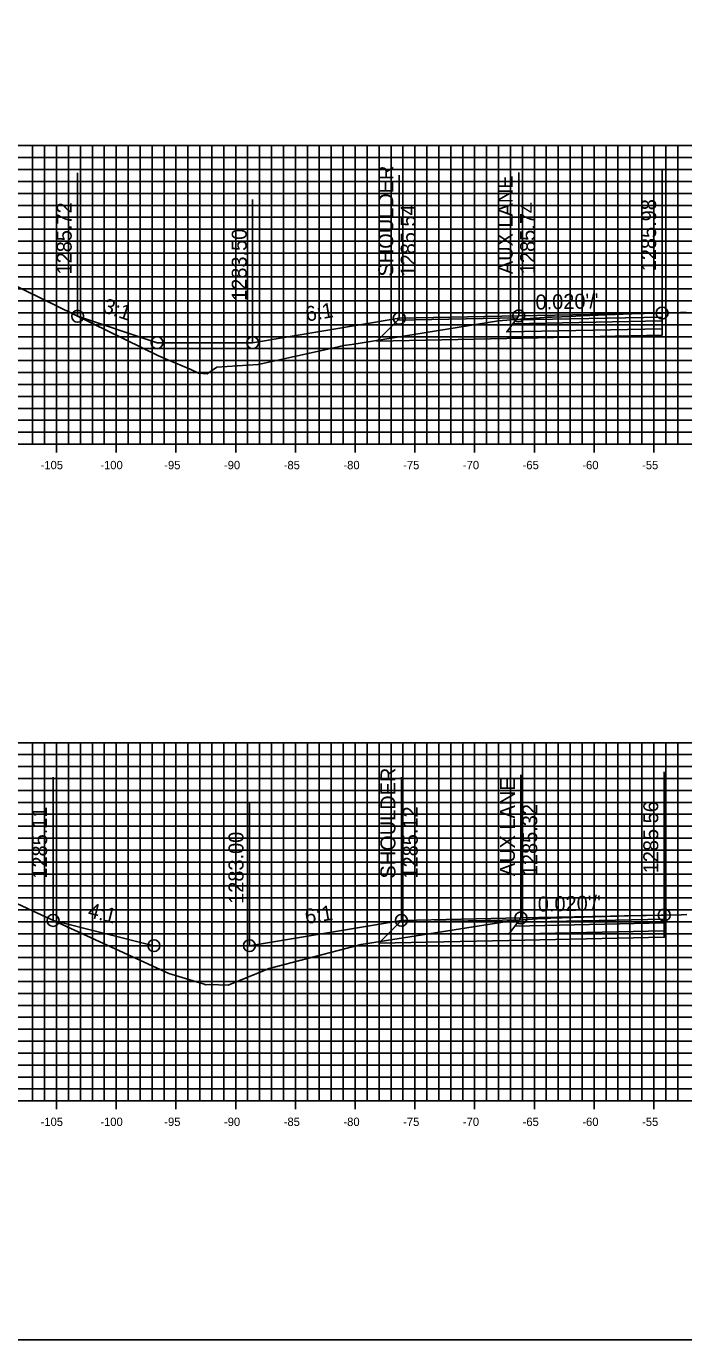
# Model space of a CAD drawing. Extents: x 674939 to 678919, y 750652 to 765176.
# Drawn here: x 678641 to 678696, y 763806.3 to 763916.3 of the extents above; entities that cross this region are included whole.
import ezdxf

# ---------------------------------------------------------------- set-up
doc = ezdxf.new("R2010")
doc.units = 0
for name, color, linetype in [('Level 10', 7, 'Continuous'), ('Level 18', 7, 'Continuous'), ('Level 19', 7, 'Continuous'), ('Level 20', 7, 'Continuous'), ('Level 22', 7, 'Continuous'), ('Level 23', 7, 'Continuous'), ('Level 4', 7, 'Continuous'), ('Level 7', 7, 'Continuous'), ('Level 8', 7, 'Continuous'), ('Level 9', 7, 'Continuous')]:
    doc.layers.add(name, color=color, linetype=linetype)

msp = doc.modelspace()

# ---------------------------------------------------------------- linework, layer by layer
at = {"layer": 'Level 10'}
for points in [[(678639.48, 763894.86), (678652.07, 763888.69), (678652.86, 763888.34), (678654.72, 763887.56), (678655.41, 763887.23), (678656.13, 763887.19), (678656.96, 763887.73), (678660.42, 763887.97), (678666.99, 763889.41), (678667.55, 763889.54), (678668.25, 763889.65), (678680.52, 763891.63), (678681.56, 763891.7), (678684, 763891.86), (678684.03, 763891.86), (678684.34, 763891.9), (678684.56, 763891.92), (678685.03, 763891.92), (678686.59, 763891.99), (678687.42, 763892.03), (678689.61, 763892.13), (678691.65, 763892.2), (678692.73, 763892.23), (678694.15, 763892.27), (678694.22, 763892.27), (678695.77, 763892.31), (678696.24, 763892.32)], [(678639.32, 763843.23), (678641.93, 763842), (678652.93, 763836.95), (678655.81, 763836.1), (678656.02, 763836.02), (678656.3, 763836.03), (678657.91, 763835.98), (678661.19, 763837.33), (678661.29, 763837.38), (678661.33, 763837.39), (678669.04, 763839.39), (678681.43, 763841.35), (678681.46, 763841.35), (678681.48, 763841.36), (678683.76, 763841.55), (678684.37, 763841.57), (678684.63, 763841.57), (678684.92, 763841.59), (678690.47, 763841.77), (678691.08, 763841.79), (678694.15, 763841.84), (678694.4, 763841.85), (678695.84, 763841.87), (678696.28, 763841.89)]]:
    msp.add_lwpolyline(points, dxfattribs=at)
at = {"layer": 'Level 18'}
for points in [[(678645.3, 763892), (678651.95, 763889.79), (678659.95, 763889.79), (678672.22, 763891.83), (678682.22, 763892.03), (678694.22, 763892.27)], [(678672.22, 763891.83), (678682.22, 763892.03), (678694.22, 763892.27)], [(678672.22, 763891.83), (678672.22, 763891.83)], [(678643.24, 763841.4), (678651.68, 763839.29), (678659.68, 763839.29), (678672.4, 763841.41), (678682.4, 763841.61), (678694.4, 763841.85)], [(678672.4, 763841.41), (678682.4, 763841.61), (678694.4, 763841.85)], [(678672.4, 763841.41), (678672.4, 763841.41)]]:
    msp.add_lwpolyline(points, dxfattribs=at)
for points in [[(678682.22, 763892.03), (678672.22, 763891.83), (678672.1, 763891.67), (678682.1, 763891.87)], [(678694.22, 763892.27), (678694.22, 763891.94), (678681.97, 763891.69), (678682.22, 763892.03)], [(678682.4, 763841.61), (678672.4, 763841.41), (678672.28, 763841.25), (678682.28, 763841.45)], [(678694.4, 763841.85), (678694.4, 763841.52), (678682.15, 763841.27), (678682.4, 763841.61)]]:
    msp.add_lwpolyline(points, close=True, dxfattribs=at)
at = {"layer": 'Level 19'}
for points in [[(678694.22, 763891.94), (678694.22, 763891.61), (678681.72, 763891.36), (678681.97, 763891.69)], [(678694.22, 763891.61), (678694.22, 763890.95), (678681.22, 763890.69), (678681.72, 763891.36)], [(678694.4, 763841.19), (678694.4, 763840.53), (678681.4, 763840.26), (678681.9, 763840.93)], [(678694.4, 763841.52), (678694.4, 763841.19), (678681.9, 763840.93), (678682.15, 763841.27)]]:
    msp.add_lwpolyline(points, close=True, dxfattribs=at)
for points in [[(678694.22, 763890.95), (678694.22, 763890.41), (678681.22, 763890.15), (678670.34, 763889.93), (678672.1, 763891.67)], [(678694.4, 763840.53), (678694.4, 763839.99), (678681.4, 763839.72), (678670.52, 763839.5), (678672.28, 763841.25)]]:
    msp.add_lwpolyline(points, dxfattribs=at)
at = {"layer": 'Level 20'}
for p, q in [((678598.53, 763906.29), (678898.53, 763906.29)), ((678641.53, 763881.29), (678641.53, 763906.29)), ((678642.53, 763881.29), (678642.53, 763906.29)), ((678643.53, 763881.29), (678643.53, 763906.29)), ((678644.53, 763881.29), (678644.53, 763906.29)), ((678645.53, 763881.29), (678645.53, 763906.29)), ((678646.53, 763881.29), (678646.53, 763906.29)), ((678647.53, 763881.29), (678647.53, 763906.29)), ((678648.53, 763881.29), (678648.53, 763906.29)), ((678649.53, 763881.29), (678649.53, 763906.29)), ((678650.53, 763881.29), (678650.53, 763906.29)), ((678651.53, 763881.29), (678651.53, 763906.29)), ((678652.53, 763881.29), (678652.53, 763906.29)), ((678653.53, 763881.29), (678653.53, 763906.29)), ((678654.53, 763881.29), (678654.53, 763906.29)), ((678655.53, 763881.29), (678655.53, 763906.29)), ((678656.53, 763881.29), (678656.53, 763906.29)), ((678657.53, 763881.29), (678657.53, 763906.29)), ((678658.53, 763881.29), (678658.53, 763906.29)), ((678659.53, 763881.29), (678659.53, 763906.29)), ((678660.53, 763881.29), (678660.53, 763906.29)), ((678661.53, 763881.29), (678661.53, 763906.29)), ((678662.53, 763881.29), (678662.53, 763906.29)), ((678663.53, 763881.29), (678663.53, 763906.29)), ((678664.53, 763881.29), (678664.53, 763906.29)), ((678665.53, 763881.29), (678665.53, 763906.29)), ((678666.53, 763881.29), (678666.53, 763906.29)), ((678667.53, 763881.29), (678667.53, 763906.29)), ((678668.53, 763881.29), (678668.53, 763906.29)), ((678669.53, 763881.29), (678669.53, 763906.29)), ((678670.53, 763881.29), (678670.53, 763906.29)), ((678671.53, 763881.29), (678671.53, 763906.29)), ((678672.53, 763881.29), (678672.53, 763906.29)), ((678673.53, 763881.29), (678673.53, 763906.29)), ((678674.53, 763881.29), (678674.53, 763906.29)), ((678675.53, 763881.29), (678675.53, 763906.29)), ((678676.53, 763881.29), (678676.53, 763906.29)), ((678677.53, 763881.29), (678677.53, 763906.29)), ((678678.53, 763881.29), (678678.53, 763906.29)), ((678679.53, 763881.29), (678679.53, 763906.29)), ((678680.53, 763881.29), (678680.53, 763906.29)), ((678681.53, 763881.29), (678681.53, 763906.29)), ((678682.53, 763881.29), (678682.53, 763906.29)), ((678683.53, 763881.29), (678683.53, 763906.29)), ((678684.53, 763881.29), (678684.53, 763906.29)), ((678685.53, 763881.29), (678685.53, 763906.29)), ((678686.53, 763881.29), (678686.53, 763906.29)), ((678687.53, 763881.29), (678687.53, 763906.29)), ((678688.53, 763881.29), (678688.53, 763906.29)), ((678689.53, 763881.29), (678689.53, 763906.29)), ((678690.53, 763881.29), (678690.53, 763906.29)), ((678691.53, 763881.29), (678691.53, 763906.29)), ((678692.53, 763881.29), (678692.53, 763906.29)), ((678693.53, 763881.29), (678693.53, 763906.29)), ((678694.53, 763881.29), (678694.53, 763906.29)), ((678695.53, 763881.29), (678695.53, 763906.29)), ((678598.53, 763905.29), (678898.53, 763905.29)), ((678598.53, 763904.29), (678898.53, 763904.29)), ((678598.53, 763903.29), (678898.53, 763903.29)), ((678598.53, 763902.29), (678898.53, 763902.29)), ((678598.53, 763901.29), (678898.53, 763901.29)), ((678598.53, 763900.29), (678898.53, 763900.29)), ((678598.53, 763899.29), (678898.53, 763899.29)), ((678598.53, 763898.29), (678898.53, 763898.29)), ((678598.53, 763897.29), (678898.53, 763897.29)), ((678598.53, 763896.29), (678898.53, 763896.29)), ((678598.53, 763895.29), (678898.53, 763895.29)), ((678598.53, 763894.29), (678898.53, 763894.29)), ((678598.53, 763893.29), (678898.53, 763893.29)), ((678598.53, 763892.29), (678898.53, 763892.29)), ((678598.53, 763891.29), (678898.53, 763891.29)), ((678598.53, 763890.29), (678898.53, 763890.29)), ((678598.53, 763889.29), (678898.53, 763889.29)), ((678598.53, 763888.29), (678898.53, 763888.29)), ((678598.53, 763887.29), (678898.53, 763887.29)), ((678598.53, 763886.29), (678898.53, 763886.29)), ((678598.53, 763885.29), (678898.53, 763885.29)), ((678598.53, 763884.29), (678898.53, 763884.29)), ((678598.53, 763883.29), (678898.53, 763883.29)), ((678598.53, 763882.29), (678898.53, 763882.29)), ((678598.53, 763881.29), (678898.53, 763881.29)), ((678598.53, 763856.29), (678898.53, 763856.29)), ((678641.53, 763826.29), (678641.53, 763856.29)), ((678642.53, 763826.29), (678642.53, 763856.29)), ((678643.53, 763826.29), (678643.53, 763856.29)), ((678644.53, 763826.29), (678644.53, 763856.29)), ((678645.53, 763826.29), (678645.53, 763856.29)), ((678646.53, 763826.29), (678646.53, 763856.29)), ((678647.53, 763826.29), (678647.53, 763856.29)), ((678648.53, 763826.29), (678648.53, 763856.29)), ((678649.53, 763826.29), (678649.53, 763856.29)), ((678650.53, 763826.29), (678650.53, 763856.29)), ((678651.53, 763826.29), (678651.53, 763856.29)), ((678652.53, 763826.29), (678652.53, 763856.29)), ((678653.53, 763826.29), (678653.53, 763856.29)), ((678654.53, 763826.29), (678654.53, 763856.29)), ((678655.53, 763826.29), (678655.53, 763856.29)), ((678656.53, 763826.29), (678656.53, 763856.29)), ((678657.53, 763826.29), (678657.53, 763856.29)), ((678658.53, 763826.29), (678658.53, 763856.29)), ((678659.53, 763826.29), (678659.53, 763856.29)), ((678660.53, 763826.29), (678660.53, 763856.29)), ((678661.53, 763826.29), (678661.53, 763856.29)), ((678662.53, 763826.29), (678662.53, 763856.29)), ((678663.53, 763826.29), (678663.53, 763856.29)), ((678664.53, 763826.29), (678664.53, 763856.29)), ((678665.53, 763826.29), (678665.53, 763856.29)), ((678666.53, 763826.29), (678666.53, 763856.29)), ((678667.53, 763826.29), (678667.53, 763856.29)), ((678668.53, 763826.29), (678668.53, 763856.29)), ((678669.53, 763826.29), (678669.53, 763856.29)), ((678670.53, 763826.29), (678670.53, 763856.29)), ((678671.53, 763826.29), (678671.53, 763856.29)), ((678672.53, 763826.29), (678672.53, 763856.29)), ((678673.53, 763826.29), (678673.53, 763856.29)), ((678674.53, 763826.29), (678674.53, 763856.29)), ((678675.53, 763826.29), (678675.53, 763856.29)), ((678676.53, 763826.29), (678676.53, 763856.29)), ((678677.53, 763826.29), (678677.53, 763856.29)), ((678678.53, 763826.29), (678678.53, 763856.29)), ((678679.53, 763826.29), (678679.53, 763856.29)), ((678680.53, 763826.29), (678680.53, 763856.29)), ((678681.53, 763826.29), (678681.53, 763856.29)), ((678682.53, 763826.29), (678682.53, 763856.29)), ((678683.53, 763826.29), (678683.53, 763856.29)), ((678684.53, 763826.29), (678684.53, 763856.29)), ((678685.53, 763826.29), (678685.53, 763856.29)), ((678686.53, 763826.29), (678686.53, 763856.29)), ((678687.53, 763826.29), (678687.53, 763856.29)), ((678688.53, 763826.29), (678688.53, 763856.29)), ((678689.53, 763826.29), (678689.53, 763856.29)), ((678690.53, 763826.29), (678690.53, 763856.29)), ((678691.53, 763826.29), (678691.53, 763856.29)), ((678692.53, 763826.29), (678692.53, 763856.29)), ((678693.53, 763826.29), (678693.53, 763856.29)), ((678694.53, 763826.29), (678694.53, 763856.29)), ((678695.53, 763826.29), (678695.53, 763856.29)), ((678598.53, 763855.29), (678898.53, 763855.29)), ((678598.53, 763854.29), (678898.53, 763854.29)), ((678598.53, 763853.29), (678898.53, 763853.29)), ((678598.53, 763852.29), (678898.53, 763852.29)), ((678598.53, 763851.29), (678898.53, 763851.29)), ((678598.53, 763850.29), (678898.53, 763850.29)), ((678598.53, 763849.29), (678898.53, 763849.29)), ((678598.53, 763848.29), (678898.53, 763848.29)), ((678598.53, 763847.29), (678898.53, 763847.29)), ((678598.53, 763846.29), (678898.53, 763846.29)), ((678598.53, 763845.29), (678898.53, 763845.29)), ((678598.53, 763844.29), (678898.53, 763844.29)), ((678598.53, 763843.29), (678898.53, 763843.29)), ((678598.53, 763842.29), (678898.53, 763842.29)), ((678598.53, 763841.29), (678898.53, 763841.29)), ((678598.53, 763840.29), (678898.53, 763840.29)), ((678598.53, 763839.29), (678898.53, 763839.29)), ((678598.53, 763838.29), (678898.53, 763838.29)), ((678598.53, 763837.29), (678898.53, 763837.29)), ((678598.53, 763836.29), (678898.53, 763836.29)), ((678598.53, 763835.29), (678898.53, 763835.29)), ((678598.53, 763834.29), (678898.53, 763834.29)), ((678598.53, 763833.29), (678898.53, 763833.29)), ((678598.53, 763832.29), (678898.53, 763832.29)), ((678598.53, 763831.29), (678898.53, 763831.29)), ((678598.53, 763830.29), (678898.53, 763830.29)), ((678598.53, 763829.29), (678898.53, 763829.29)), ((678598.53, 763828.29), (678898.53, 763828.29)), ((678598.53, 763827.29), (678898.53, 763827.29)), ((678598.53, 763826.29), (678898.53, 763826.29))]:
    msp.add_line(p, q, dxfattribs=at)
at = {"layer": 'Level 23'}
for p, q in [((678645.3, 763892), (678645.3, 763904)), ((678672.22, 763891.83), (678672.22, 763903.83)), ((678682.22, 763892.03), (678682.22, 763904.03)), ((678694.22, 763892.27), (678694.22, 763904.27)), ((678659.95, 763889.79), (678659.95, 763901.79)), ((678643.24, 763841.4), (678643.24, 763853.4)), ((678672.4, 763841.41), (678672.4, 763853.41)), ((678682.4, 763841.61), (678682.4, 763853.61)), ((678694.4, 763841.85), (678694.4, 763853.85)), ((678659.68, 763839.29), (678659.68, 763851.29))]:
    msp.add_line(p, q, dxfattribs=at)
at = {"layer": 'Level 4'}
msp.add_lwpolyline([(678578.53, 763806.29), (678918.53, 763806.29), (678918.53, 764026.29), (678578.53, 764026.29)], close=True, dxfattribs=at)
for centre in [(678645.3, 763892), (678672.22, 763891.83), (678672.22, 763891.83), (678682.22, 763892.03), (678694.22, 763892.27), (678651.95, 763889.79), (678659.95, 763889.79), (678694.4, 763841.85), (678643.24, 763841.4), (678672.4, 763841.41), (678672.4, 763841.41), (678682.4, 763841.61), (678651.68, 763839.29), (678659.68, 763839.29)]:
    msp.add_circle(centre, 0.5, dxfattribs=at)
at = {"layer": 'Level 7'}
for points in [[(678659.95, 763889.79), (678651.95, 763889.79), (678645.3, 763892)], [(678672.22, 763891.83), (678659.95, 763889.79)], [(678659.68, 763839.29), (678651.68, 763839.29), (678643.24, 763841.4)], [(678672.4, 763841.41), (678659.68, 763839.29)]]:
    msp.add_lwpolyline(points, dxfattribs=at)
at = {"layer": 'Level 8'}
for p, q in [((678643.53, 763880.59), (678643.53, 763881.99)), ((678648.53, 763880.59), (678648.53, 763881.99)), ((678653.53, 763880.59), (678653.53, 763881.99)), ((678658.53, 763880.59), (678658.53, 763881.99)), ((678663.53, 763880.59), (678663.53, 763881.99)), ((678668.53, 763880.59), (678668.53, 763881.99)), ((678673.53, 763880.59), (678673.53, 763881.99)), ((678678.53, 763880.59), (678678.53, 763881.99)), ((678683.53, 763880.59), (678683.53, 763881.99)), ((678688.53, 763880.59), (678688.53, 763881.99)), ((678693.53, 763880.59), (678693.53, 763881.99)), ((678598.53, 763881.29), (678898.53, 763881.29)), ((678643.53, 763825.59), (678643.53, 763826.99)), ((678648.53, 763825.59), (678648.53, 763826.99)), ((678653.53, 763825.59), (678653.53, 763826.99)), ((678658.53, 763825.59), (678658.53, 763826.99)), ((678663.53, 763825.59), (678663.53, 763826.99)), ((678668.53, 763825.59), (678668.53, 763826.99)), ((678673.53, 763825.59), (678673.53, 763826.99)), ((678678.53, 763825.59), (678678.53, 763826.99)), ((678683.53, 763825.59), (678683.53, 763826.99)), ((678688.53, 763825.59), (678688.53, 763826.99)), ((678693.53, 763825.59), (678693.53, 763826.99)), ((678598.53, 763826.29), (678898.53, 763826.29))]:
    msp.add_line(p, q, dxfattribs=at)

# ---------------------------------------------------------------- texts
at = {"layer": 'Level 22'}
for s, rotation, p in [("0.020'/'", 1.1458, (678683.64, 763892.56)), ('3:1', 341.5651, (678647.32, 763892.36)), ('6:1', 9.4623, (678664.48, 763891.55)), ("0.020'/'", 1.1458, (678683.83, 763842.14)), ('4:1', 345.9638, (678646.08, 763841.7)), ('6:1', 9.4623, (678664.43, 763841.09))]:
    msp.add_text(s, height=1.25, rotation=rotation, dxfattribs=at).set_placement(p)
at = {"layer": 'Level 23'}
for s, p in [('SHOULDER', (678671.72, 763895.33)), ('AUX LANE', (678681.72, 763895.53)), ('1285.98', (678693.72, 763895.77)), ('1285.72', (678644.8, 763895.5)), ('1285.54', (678673.59, 763895.33)), ('1285.74', (678683.59, 763895.53)), ('1283.50', (678659.45, 763893.29)), ('SHOULDER', (678671.9, 763844.91)), ('AUX LANE', (678681.9, 763845.11)), ('1285.32', (678683.77, 763845.11)), ('1285.56', (678693.9, 763845.35)), ('1285.11', (678642.74, 763844.9)), ('1285.12', (678673.77, 763844.91)), ('1283.00', (678659.18, 763842.79))]:
    msp.add_text(s, height=1.25, rotation=90, dxfattribs=at).set_placement(p)
at = {"layer": 'Level 9'}
for s, p in [('-105', (678642.2, 763879.19)), ('-100', (678647.2, 763879.19)), ('-95', (678652.55, 763879.19)), ('-90', (678657.55, 763879.19)), ('-85', (678662.55, 763879.19)), ('-80', (678667.55, 763879.19)), ('-75', (678672.55, 763879.19)), ('-70', (678677.55, 763879.19)), ('-65', (678682.55, 763879.19)), ('-60', (678687.55, 763879.19)), ('-55', (678692.55, 763879.19)), ('-105', (678642.2, 763824.19)), ('-100', (678647.2, 763824.19)), ('-95', (678652.55, 763824.19)), ('-90', (678657.55, 763824.19)), ('-85', (678662.55, 763824.19)), ('-80', (678667.55, 763824.19)), ('-75', (678672.55, 763824.19)), ('-70', (678677.55, 763824.19)), ('-65', (678682.55, 763824.19)), ('-60', (678687.55, 763824.19)), ('-55', (678692.55, 763824.19))]:
    msp.add_text(s, height=0.7, dxfattribs=at).set_placement(p)

doc.saveas('drawing.dxf')
